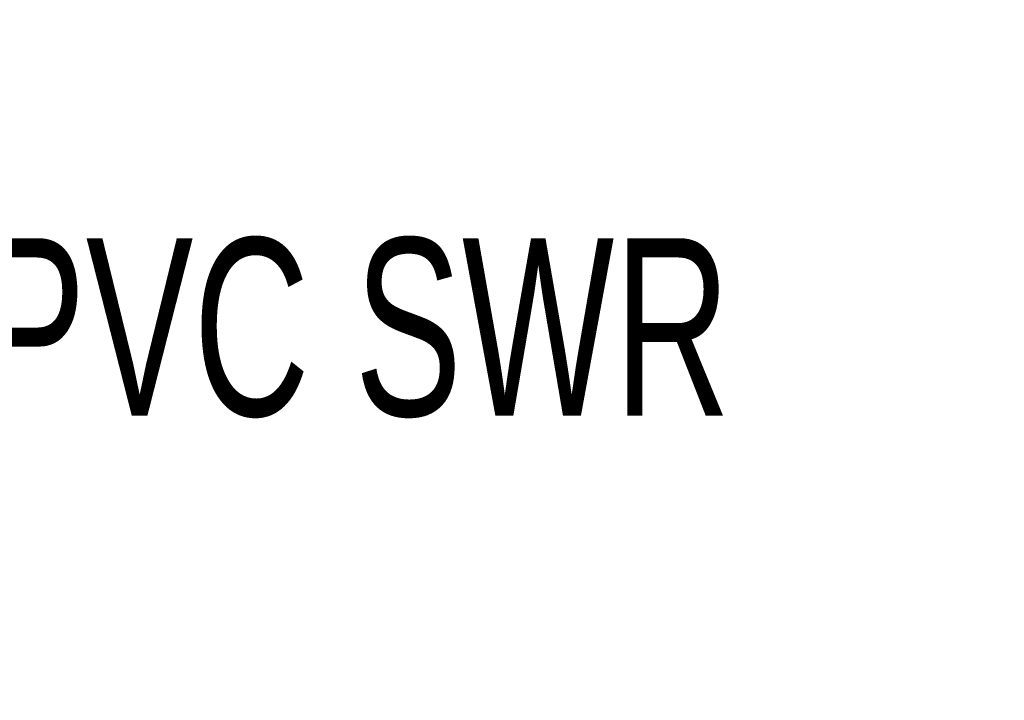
# Model space of a CAD drawing. Header units: millimetres. Extents: x -226731 to 126254, y -16359 to 60195.
# Tile 476 of 510: x -128919 to -127255, y 18882 to 20031. Entities that reach past the tile are written whole.
import ezdxf

# ---------------------------------------------------------------- set-up
doc = ezdxf.new("R2010")
doc.units = ezdxf.units.MM
doc.header["$LTSCALE"] = 0.1
doc.header["$MEASUREMENT"] = 0
doc.linetypes.add('AUDIT_D_060311083008-3', pattern=[0])
doc.layers.add('A-ANNO-TEXT-100', color=211, linetype='AUDIT_D_060311083008-3')
for name, color, linetype, lineweight in [('Ceiling text', 104, 'Continuous', 0), ('P-STORM-TEXT', 7, 'Continuous', 15), ('TEXT', 70, 'Continuous', 5)]:
    doc.layers.add(name, color=color, linetype=linetype, lineweight=lineweight)
doc.styles.add('500pt1000', font='simplex.shx', dxfattribs={"width": 0.75, "height": 850})
doc.styles.add('Dominos CV Raman - X base$0$50', font='arial.ttf', dxfattribs={"height": 75})
doc.styles.get("Standard").update_dxf_attribs({"font": 'ARIALN.TTF'})
doc.styles.add('Txt100-02', font='GOTHIC.TTF', dxfattribs={"height": 250})

msp = doc.modelspace()

# ---------------------------------------------------------------- texts
at = {"layer": 'A-ANNO-TEXT-100', "color": 8, "insert": (-129843.4, 20506.6), "char_height": 200, "width": 2114.275, "attachment_point": 1, "style": 'Txt100-02'}
msp.add_mtext('Drain Tapping  point', dxfattribs=at)
at = {"layer": 'Ceiling text', "lineweight": 0, "ltscale": 100, "insert": (-136786.3, 19396.3), "char_height": 100, "width": 1741.845, "attachment_point": 7, "rotation": 0.0069, "style": 'Dominos CV Raman - X base$0$50'}
msp.add_mtext('\\pi668.69193;{\\fCalibri Light|b0|i0|c0|p34;\\C106;WF-01\\P\\pi221.76886;COAL MINE 8301 ON \\P\\pi629.38424;CEILING}', dxfattribs=at)
at = {"layer": 'P-STORM-TEXT', "color": 8, "linetype": 'Continuous', "insert": (-129927.5, 19506.5), "char_height": 300, "attachment_point": 4, "style": '500pt1000'}
msp.add_mtext_dynamic_manual_height_columns('{\\fArial|b0|i0|c0|p34;\\W0.65;110%%C UPVC SWR}', width=2396.201, gutter_width=2.5, heights=[0], dxfattribs=at)
at = {"layer": 'TEXT', "color": 8, "char_height": 120, "width": 1155.234, "attachment_point": 1}
for insert in [(-160468.8, 19988.8), (-136510.8, 19988.8)]:
    msp.add_mtext('\\pi227.35774;BOH AREA \\P\\pi317.19403;+150MM', dxfattribs=dict(at, insert=insert))
at = {"layer": 'TEXT', "color": 8, "lineweight": 0, "ltscale": 100, "insert": (-137564.5, 19105.1), "char_height": 75, "width": 1117.423, "attachment_point": 1, "style": 'Dominos CV Raman - X base$0$50'}
msp.add_mtext('\\pi211.28631;{\\C1;Electrical panel}', dxfattribs=at)

doc.saveas('drawing.dxf')
